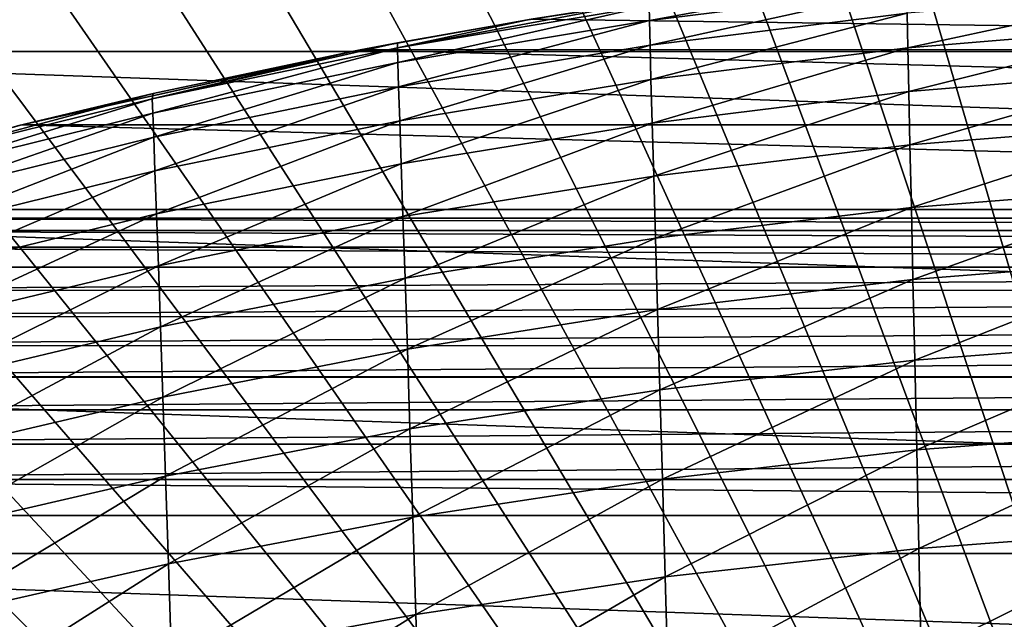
# Model space of a CAD drawing. Header units: metres. Extents: x -24 to 72, y -247 to 22.
# Tile 470 of 573: x -11.43 to -4.16, y 11.44 to 15.87. Entities that reach past the tile are written whole.
import ezdxf

# ---------------------------------------------------------------- set-up
doc = ezdxf.new("R2010")
doc.units = ezdxf.units.M
doc.layers.add('solid_509589_MEDIA_SW0001', color=7, linetype='CONTINUOUS')

msp = doc.modelspace()

# ---------------------------------------------------------------- linework, layer by layer
at = {"layer": 'solid_509589_MEDIA_SW0001'}
for points in [[(-3.680929, 20.402018, 132.530869), (-4.406779, 20.257637, 132.530869), (0, 0, 132.892746)], [(-4.406779, 20.257637, 132.530869), (-5.127014, 20.08744, 132.530869), (0, 0, 132.892746)], [(-5.127014, 20.08744, 132.530869), (-5.840714, 19.891647, 132.530869), (0, 0, 132.892746)], [(-5.840714, 19.891647, 132.530869), (-6.546972, 19.670504, 132.530869), (0, 0, 132.892746)], [(-6.546972, 19.670504, 132.530869), (-7.244886, 19.424294, 132.530869), (0, 0, 132.892746)], [(-7.244886, 19.424294, 132.530869), (-7.933569, 19.15333, 132.530869), (0, 0, 132.892746)], [(-7.933569, 19.15333, 132.530869), (-8.612141, 18.857958, 132.530869), (0, 0, 132.892746)], [(-8.612141, 18.857958, 132.530869), (-9.279737, 18.538555, 132.530869), (0, 0, 132.892746)], [(-9.279737, 18.538555, 132.530869), (-9.93551, 18.195526, 132.530869), (0, 0, 132.892746)], [(-9.93551, 18.195526, 132.530869), (-10.578619, 17.829311, 132.530869), (0, 0, 132.892746)], [(-10.578619, 17.829311, 132.530869), (-11.208249, 17.440376, 132.530869), (0, 0, 132.892746)], [(-11.208249, 17.440376, 132.530869), (-11.823595, 17.029215, 132.530869), (0, 0, 132.892746)], [(-11.823595, 17.029215, 132.530869), (-12.423874, 16.596352, 132.530869), (0, 0, 132.892746)], [(-16.185291, 15.629663), (-15.055137, 16.721035), (16.185291, 15.629663)], [(-15.055137, 16.721035), (15.055137, 16.721035), (16.185291, 15.629663)], [(-12.423874, 16.596352, 132.530869), (-13.00832, 16.14234, 132.530869), (0, 0, 132.892746)], [(-6.780262, 15.96823, 246.976822), (-6.7785, 15.858491, 249.131561), (-4.87798, 16.206175, 246.967697)], [(-6.7785, 15.858491, 249.131561), (-4.877162, 16.095694, 249.114151), (-4.87798, 16.206175, 246.967697)], [(-13.00832, 16.14234, 132.530869), (-13.576189, 15.667758, 132.530869), (0, 0, 132.892746)], [(-6.7785, 15.858491, 249.131561), (-6.774161, 15.676954, 251.272232), (-4.877162, 16.095694, 249.114151)], [(-6.774161, 15.676954, 251.272232), (-4.874249, 15.912919, 251.247375), (-4.877162, 16.095694, 249.114151)], [(8.909823, 15.644173, 133.193756), (-7.653299, 15.868435, 133.193756), (-6.38464, 16.059942, 133.193756)], [(8.909823, 15.644173, 133.193756), (-6.38464, 16.059942, 133.193756), (6.381278, 16.061438, 133.193756)], [(-4.874249, 15.912919, 251.247375), (-4.86935, 15.658789, 253.36557), (-2.942794, 16.072865, 251.215958)], [(-4.86935, 15.658789, 253.36557), (-2.93986, 15.817575, 253.325684), (-2.942794, 16.072865, 251.215958)], [(-8.641134, 15.658145, 246.982239), (-6.777806, 16.004366, 244.809753), (-7.688749, 15.862578, 244.809753)], [(-8.641134, 15.658145, 246.982239), (-6.780262, 15.96823, 246.976822), (-6.777806, 16.004366, 244.809753)], [(-8.641134, 15.658145, 246.982239), (-8.638197, 15.54946, 249.141861), (-6.780262, 15.96823, 246.976822)], [(-8.638197, 15.54946, 249.141861), (-6.7785, 15.858491, 249.131561), (-6.780262, 15.96823, 246.976822)], [(-7.653299, 15.868435, 133.193756), (-7.688749, 15.862578, 244.809753), (-6.777806, 16.004366, 244.809753)], [(-7.653299, 15.868435, 133.193756), (-8.915095, 15.642687, 133.193756), (-7.688749, 15.862578, 244.809753)], [(8.909823, 15.644173, 133.193756), (-8.915095, 15.642687, 133.193756), (-7.653299, 15.868435, 133.193756)], [(-8.915095, 15.642687, 133.193756), (-8.639835, 15.694964, 244.809753), (-7.688749, 15.862578, 244.809753)], [(-8.641134, 15.658145, 246.982239), (-7.688749, 15.862578, 244.809753), (-8.639835, 15.694964, 244.809753)], [(-6.774161, 15.676954, 251.272232), (-6.76738, 15.424537, 253.397095), (-4.874249, 15.912919, 251.247375)], [(-6.76738, 15.424537, 253.397095), (-4.86935, 15.658789, 253.36557), (-4.874249, 15.912919, 251.247375)], [(-8.638197, 15.54946, 249.141861), (-8.632491, 15.369569, 251.286911), (-6.7785, 15.858491, 249.131561)], [(-8.632491, 15.369569, 251.286911), (-6.774161, 15.676954, 251.272232), (-6.7785, 15.858491, 249.131561)], [(-4.86935, 15.658789, 253.36557), (-4.862573, 15.334238, 255.466995), (-2.93986, 15.817575, 253.325684)], [(-4.862573, 15.334238, 255.466995), (-2.935698, 15.491528, 255.419586), (-2.93986, 15.817575, 253.325684)], [(-13.576189, 15.667758, 132.530869), (-14.126758, 15.173208, 132.530869), (0, 0, 132.892746)], [(-8.915095, 15.642687, 133.193756), (-11.415295, 15.089074, 133.193756), (-8.953627, 15.635236, 244.809753)], [(11.413088, 15.089697, 133.193756), (-11.415295, 15.089074, 133.193756), (-8.915095, 15.642687, 133.193756)], [(-10.452089, 15.282175, 246.982742), (-8.639835, 15.694964, 244.809753), (-8.953627, 15.635236, 244.809753)], [(-10.452089, 15.282175, 246.982742), (-8.641134, 15.658145, 246.982239), (-8.639835, 15.694964, 244.809753)], [(-10.452089, 15.282175, 246.982742), (-10.448189, 15.174731, 249.142746), (-8.641134, 15.658145, 246.982239)], [(-10.448189, 15.174731, 249.142746), (-8.638197, 15.54946, 249.141861), (-8.641134, 15.658145, 246.982239)], [(-8.915095, 15.642687, 133.193756), (-8.953627, 15.635236, 244.809753), (-8.639835, 15.694964, 244.809753)], [(11.413088, 15.089697, 133.193756), (-8.915095, 15.642687, 133.193756), (8.909823, 15.644173, 133.193756)], [(-8.632491, 15.369569, 251.286911), (-8.624158, 15.119358, 253.41568), (-6.774161, 15.676954, 251.272232)], [(-8.624158, 15.119358, 253.41568), (-6.76738, 15.424537, 253.397095), (-6.774161, 15.676954, 251.272232)], [(-6.76738, 15.424537, 253.397095), (-6.75829, 15.102151, 255.504456), (-4.86935, 15.658789, 253.36557)], [(-6.75829, 15.102151, 255.504456), (-4.862573, 15.334238, 255.466995), (-4.86935, 15.658789, 253.36557)], [(-17.236036, 14.462679), (-16.185291, 15.629663), (17.236036, 14.462679)], [(-16.185291, 15.629663), (16.185291, 15.629663), (17.236036, 14.462679)], [(-11.415295, 15.089074, 133.193756), (-10.446653, 15.320563, 244.809753), (-8.953627, 15.635236, 244.809753)], [(-10.452089, 15.282175, 246.982742), (-8.953627, 15.635236, 244.809753), (-10.446653, 15.320563, 244.809753)], [(-10.448189, 15.174731, 249.142746), (-10.441607, 14.996729, 251.288101), (-8.638197, 15.54946, 249.141861)], [(-10.441607, 14.996729, 251.288101), (-8.632491, 15.369569, 251.286911), (-8.638197, 15.54946, 249.141861)], [(-8.624158, 15.119358, 253.41568), (-8.613343, 14.799718, 255.526489), (-6.76738, 15.424537, 253.397095)], [(-8.613343, 14.799718, 255.526489), (-6.75829, 15.102151, 255.504456), (-6.76738, 15.424537, 253.397095)], [(-4.862573, 15.334238, 255.466995), (-4.854025, 14.940198, 257.549896), (-2.935698, 15.491528, 255.419586)], [(-4.854025, 14.940198, 257.549896), (-2.930379, 15.095672, 257.49585), (-2.935698, 15.491528, 255.419586)], [(-10.441607, 14.996729, 251.288101), (-10.432485, 14.749029, 253.417099), (-8.632491, 15.369569, 251.286911)], [(-10.432485, 14.749029, 253.417099), (-8.624158, 15.119358, 253.41568), (-8.632491, 15.369569, 251.286911)], [(-12.206834, 14.847043, 246.97731), (-10.446653, 15.320563, 244.809753), (-11.448146, 15.080845, 244.809753)], [(-12.206834, 14.847043, 246.97731), (-10.452089, 15.282175, 246.982742), (-10.446653, 15.320563, 244.809753)], [(-12.206834, 14.847043, 246.97731), (-12.202778, 14.740804, 249.132309), (-10.452089, 15.282175, 246.982742)], [(-12.202778, 14.740804, 249.132309), (-10.448189, 15.174731, 249.142746), (-10.452089, 15.282175, 246.982742)], [(-11.415295, 15.089074, 133.193756), (-11.448146, 15.080845, 244.809753), (-10.446653, 15.320563, 244.809753)], [(-6.75829, 15.102151, 255.504456), (-6.747023, 14.710706, 257.59259), (-4.862573, 15.334238, 255.466995)], [(-6.747023, 14.710706, 257.59259), (-4.854025, 14.940198, 257.549896), (-4.862573, 15.334238, 255.466995)], [(-14.126758, 15.173208, 132.530869), (-14.659324, 14.659324, 132.530869), (0, 0, 132.892746)], [(-12.202778, 14.740804, 249.132309), (-12.196371, 14.564684, 251.273071), (-10.448189, 15.174731, 249.142746)], [(-12.196371, 14.564684, 251.273071), (-10.441607, 14.996729, 251.288101), (-10.448189, 15.174731, 249.142746)], [(-11.415295, 15.089074, 133.193756), (13.879194, 14.400562, 133.193756), (-13.879194, 14.400562, 133.193756)], [(-11.415295, 15.089074, 133.193756), (-13.879194, 14.400562, 133.193756), (-11.448146, 15.080845, 244.809753)], [(11.413088, 15.089697, 133.193756), (13.879194, 14.400562, 133.193756), (-11.415295, 15.089074, 133.193756)], [(-10.432485, 14.749029, 253.417099), (-10.420957, 14.432493, 255.528091), (-8.624158, 15.119358, 253.41568)], [(-10.420957, 14.432493, 255.528091), (-8.613343, 14.799718, 255.526489), (-8.624158, 15.119358, 253.41568)], [(-8.613343, 14.799718, 255.526489), (-8.600187, 14.411531, 257.617645), (-6.75829, 15.102151, 255.504456)], [(-8.600187, 14.411531, 257.617645), (-6.747023, 14.710706, 257.59259), (-6.75829, 15.102151, 255.504456)], [(-4.854025, 14.940198, 257.549896), (-4.843814, 14.477596, 259.612579), (-2.930379, 15.095672, 257.49585)], [(-4.843814, 14.477596, 259.612579), (-2.923974, 14.630951, 259.552734), (-2.930379, 15.095672, 257.49585)], [(-12.196371, 14.564684, 251.273071), (-12.187734, 14.319521, 253.397903), (-10.441607, 14.996729, 251.288101)], [(-12.187734, 14.319521, 253.397903), (-10.432485, 14.749029, 253.417099), (-10.441607, 14.996729, 251.288101)], [(-6.747023, 14.710706, 257.59259), (-6.733712, 14.251108, 259.65979), (-4.854025, 14.940198, 257.549896)], [(-6.733712, 14.251108, 259.65979), (-4.843814, 14.477596, 259.612579), (-4.854025, 14.940198, 257.549896)], [(-10.420957, 14.432493, 255.528091), (-10.407162, 14.047982, 257.619385), (-8.613343, 14.799718, 255.526489)], [(-10.407162, 14.047982, 257.619385), (-8.600187, 14.411531, 257.617645), (-8.613343, 14.799718, 255.526489)], [(-12.187734, 14.319521, 253.397903), (-12.176984, 14.006152, 255.505142), (-10.432485, 14.749029, 253.417099)], [(-12.176984, 14.006152, 255.505142), (-10.420957, 14.432493, 255.528091), (-10.432485, 14.749029, 253.417099)], [(-8.600187, 14.411531, 257.617645), (-8.584835, 13.955681, 259.6875), (-6.747023, 14.710706, 257.59259)], [(-8.584835, 13.955681, 259.6875), (-6.733712, 14.251108, 259.65979), (-6.747023, 14.710706, 257.59259)], [(-14.659324, 14.659324, 132.530869), (-15.173208, 14.126758, 132.530869), (0, 0, 132.892746)], [(-4.843814, 14.477596, 259.612579), (-4.832048, 13.947357, 261.653259), (-2.923974, 14.630951, 259.552734)], [(-4.832048, 13.947357, 261.653259), (-2.916551, 14.098307, 261.58847), (-2.923974, 14.630951, 259.552734)], [(-6.733712, 14.251108, 259.65979), (-6.718488, 13.72426, 261.704407), (-4.843814, 14.477596, 259.612579)], [(-6.718488, 13.72426, 261.704407), (-4.832048, 13.947357, 261.653259), (-4.843814, 14.477596, 259.612579)], [(-18.202648, 13.225469), (-17.236036, 14.462679), (18.202648, 13.225469)], [(-17.236036, 14.462679), (17.236036, 14.462679), (18.202648, 13.225469)], [(-12.176984, 14.006152, 255.505142), (-12.164242, 13.625413, 257.593109), (-10.420957, 14.432493, 255.528091)], [(-12.164242, 13.625413, 257.593109), (-10.407162, 14.047982, 257.619385), (-10.420957, 14.432493, 255.528091)], [(-10.407162, 14.047982, 257.619385), (-10.391237, 13.596354, 259.689362), (-8.600187, 14.411531, 257.617645)], [(-10.391237, 13.596354, 259.689362), (-8.584835, 13.955681, 259.6875), (-8.600187, 14.411531, 257.617645)], [(-14.128855, 14.307304, 133.193756), (-13.879194, 14.400562, 133.193756), (14.12726, 14.307815, 133.193756)], [(-13.879194, 14.400562, 133.193756), (13.879194, 14.400562, 133.193756), (14.12726, 14.307815, 133.193756)], [(-14.128855, 14.307304, 133.193756), (14.363544, 14.18655, 133.193756), (-14.365097, 14.186256, 133.193756)], [(-14.128855, 14.307304, 133.193756), (14.12726, 14.307815, 133.193756), (14.363544, 14.18655, 133.193756)], [(-14.365097, 14.186256, 133.193756), (14.585182, 14.038223, 133.193756), (-14.585606, 14.038886, 133.193756)], [(-14.365097, 14.186256, 133.193756), (14.363544, 14.18655, 133.193756), (14.585182, 14.038223, 133.193756)], [(-8.584835, 13.955681, 259.6875), (-8.567426, 13.433046, 261.734344), (-6.733712, 14.251108, 259.65979)], [(-8.567426, 13.433046, 261.734344), (-6.718488, 13.72426, 261.704407), (-6.733712, 14.251108, 259.65979)], [(-15.173208, 14.126758, 132.530869), (-15.667757, 13.576189, 132.530869), (0, 0, 132.892746)], [(-12.164242, 13.625413, 257.593109), (-12.149625, 13.178139, 259.660156), (-10.407162, 14.047982, 257.619385)], [(-12.149625, 13.178139, 259.660156), (-10.391237, 13.596354, 259.689362), (-10.407162, 14.047982, 257.619385)], [(-4.832048, 13.947357, 261.653259), (-4.818834, 13.350401, 263.670258), (-2.916551, 14.098307, 261.58847)], [(-4.818834, 13.350401, 263.670258), (-2.908183, 13.498676, 263.601288), (-2.916551, 14.098307, 261.58847)], [(-14.585606, 14.038886, 133.193756), (14.585182, 14.038223, 133.193756), (-14.787996, 13.866875, 133.193756)], [(-14.787996, 13.866875, 133.193756), (14.585182, 14.038223, 133.193756), (14.789211, 13.864739, 133.193756)], [(-10.391237, 13.596354, 259.689362), (-10.37332, 13.078461, 261.736298), (-8.584835, 13.955681, 259.6875)], [(-10.37332, 13.078461, 261.736298), (-8.567426, 13.433046, 261.734344), (-8.584835, 13.955681, 259.6875)], [(-6.718488, 13.72426, 261.704407), (-6.701485, 13.131064, 263.724701), (-4.832048, 13.947357, 261.653259)], [(-6.701485, 13.131064, 263.724701), (-4.818834, 13.350401, 263.670258), (-4.832048, 13.947357, 261.653259)], [(-14.787996, 13.866875, 133.193756), (14.789211, 13.864739, 133.193756), (-14.969128, 13.672878, 133.193756)], [(-14.969128, 13.672878, 133.193756), (14.789211, 13.864739, 133.193756), (14.971471, 13.669621, 133.193756)], [(-8.567426, 13.433046, 261.734344), (-8.548103, 12.844505, 263.756531), (-6.718488, 13.72426, 261.704407)], [(-8.548103, 12.844505, 263.756531), (-6.701485, 13.131064, 263.724701), (-6.718488, 13.72426, 261.704407)], [(-14.969128, 13.672878, 133.193756), (14.971471, 13.669621, 133.193756), (-15.126608, 13.459374, 133.193756)], [(-15.126608, 13.459374, 133.193756), (14.971471, 13.669621, 133.193756), (15.128972, 13.45626, 133.193756)], [(-15.667757, 13.576189, 132.530869), (-16.14234, 13.00832, 132.530869), (0, 0, 132.892746)], [(-12.149625, 13.178139, 259.660156), (-12.133251, 12.665162, 261.704559), (-10.391237, 13.596354, 259.689362)], [(-12.133251, 12.665162, 261.704559), (-10.37332, 13.078461, 261.736298), (-10.391237, 13.596354, 259.689362)], [(-15.126608, 13.459374, 133.193756), (15.128972, 13.45626, 133.193756), (-15.25847, 13.229033, 133.193756)], [(-4.818834, 13.350401, 263.670258), (-4.804278, 12.687648, 265.661865), (-2.908183, 13.498676, 263.601288)], [(-4.804278, 12.687648, 265.661865), (-2.898937, 12.832994, 265.589417), (-2.908183, 13.498676, 263.601288)], [(-15.25847, 13.229033, 133.193756), (15.128972, 13.45626, 133.193756), (15.25998, 13.227408, 133.193756)], [(-10.37332, 13.078461, 261.736298), (-10.353546, 12.495161, 263.758545), (-8.567426, 13.433046, 261.734344)], [(-10.353546, 12.495161, 263.758545), (-8.548103, 12.844505, 263.756531), (-8.567426, 13.433046, 261.734344)], [(-6.701485, 13.131064, 263.724701), (-6.682833, 12.472417, 265.718994), (-4.818834, 13.350401, 263.670258)], [(-6.682833, 12.472417, 265.718994), (-4.804278, 12.687648, 265.661865), (-4.818834, 13.350401, 263.670258)], [(-19.081202, 11.923001), (-18.202648, 13.225469), (19.081202, 11.923001)], [(-18.202648, 13.225469), (18.202648, 13.225469), (19.081202, 11.923001)], [(-15.25847, 13.229033, 133.193756), (15.25998, 13.227408, 133.193756), (-15.363045, 12.98488, 133.193756)], [(-15.363045, 12.98488, 133.193756), (15.25998, 13.227408, 133.193756), (15.3637, 12.98472, 133.193756)], [(-8.548103, 12.844505, 263.756531), (-8.527009, 12.190932, 265.752411), (-6.701485, 13.131064, 263.724701)], [(-8.527009, 12.190932, 265.752411), (-6.682833, 12.472417, 265.718994), (-6.701485, 13.131064, 263.724701)], [(-12.133251, 12.665162, 261.704559), (-12.11524, 12.087317, 263.724701), (-10.37332, 13.078461, 261.736298)], [(-12.11524, 12.087317, 263.724701), (-10.353546, 12.495161, 263.758545), (-10.37332, 13.078461, 261.736298)], [(-16.14234, 13.00832, 132.530869), (-16.596352, 12.423874, 132.530869), (0, 0, 132.892746)], [(-15.363045, 12.98488, 133.193756), (15.3637, 12.98472, 133.193756), (-15.438732, 12.730682, 133.193756)], [(-15.438732, 12.730682, 133.193756), (15.3637, 12.98472, 133.193756), (15.438988, 12.73058, 133.193756)], [(-10.353546, 12.495161, 263.758545), (-10.332053, 11.847304, 265.754486), (-8.548103, 12.844505, 263.756531)], [(-10.332053, 11.847304, 265.754486), (-8.527009, 12.190932, 265.752411), (-8.548103, 12.844505, 263.756531)], [(-4.804278, 12.687648, 265.661865), (-4.788489, 11.960012, 267.626343), (-2.898937, 12.832994, 265.589417)], [(-4.788489, 11.960012, 267.626343), (-2.888885, 12.102191, 267.551147), (-2.898937, 12.832994, 265.589417)], [(-15.438732, 12.730682, 133.193756), (15.438988, 12.73058, 133.193756), (-15.484626, 12.46921, 133.193756)], [(-15.484626, 12.46921, 133.193756), (15.438988, 12.73058, 133.193756), (15.484675, 12.468669, 133.193756)], [(-6.682833, 12.472417, 265.718994), (-6.662665, 11.749213, 267.685638), (-4.804278, 12.687648, 265.661865)], [(-6.662665, 11.749213, 267.685638), (-4.788489, 11.960012, 267.626343), (-4.804278, 12.687648, 265.661865)], [(-15.484626, 12.46921, 133.193756), (15.5, 12.203134, 133.193756), (-15.5, 12.203133, 133.193756)], [(-15.484626, 12.46921, 133.193756), (15.484675, 12.468669, 133.193756), (15.5, 12.203134, 133.193756)], [(-12.11524, 12.087317, 263.724701), (-12.09571, 11.445435, 265.718903), (-10.353546, 12.495161, 263.758545)], [(-12.09571, 11.445435, 265.718903), (-10.332053, 11.847304, 265.754486), (-10.353546, 12.495161, 263.758545)], [(-8.527009, 12.190932, 265.752411), (-8.504283, 11.473202, 267.720337), (-6.682833, 12.472417, 265.718994)], [(-8.504283, 11.473202, 267.720337), (-6.662665, 11.749213, 267.685638), (-6.682833, 12.472417, 265.718994)], [(-16.596352, 12.423874, 132.530869), (-17.029215, 11.823595, 132.530869), (0, 0, 132.892746)], [(15.5, -8.1, 133.193756), (-15.5, 12.203133, 133.193756), (15.5, 12.203134, 133.193756)], [(15.5, -8.1, 133.193756), (-15.5, -8.1, 133.193756), (-15.5, 12.203133, 133.193756)], [(-10.332053, 11.847304, 265.754486), (-10.308976, 11.135743, 267.722473), (-8.527009, 12.190932, 265.752411)], [(-10.308976, 11.135743, 267.722473), (-8.504283, 11.473202, 267.720337), (-8.527009, 12.190932, 265.752411)], [(-4.788489, 11.960012, 267.626343), (-4.771572, 11.168407, 269.562012), (-2.888885, 12.102191, 267.551147)], [(-4.771572, 11.168407, 269.562012), (-2.878096, 11.307196, 269.484741), (-2.888885, 12.102191, 267.551147)], [(-6.662665, 11.749213, 267.685638), (-6.641111, 10.962348, 269.622955), (-4.788489, 11.960012, 267.626343)], [(-6.641111, 10.962348, 269.622955), (-4.771572, 11.168407, 269.562012), (-4.788489, 11.960012, 267.626343)], [(-19.866144, 10.563422), (-19.081202, 11.923001), (19.866144, 10.563422)], [(-19.081202, 11.923001), (19.081202, 11.923001), (19.866144, 10.563422)], [(-17.029215, 11.823595, 132.530869), (-17.440376, 11.208249, 132.530869), (0, 0, 132.892746)], [(-12.09571, 11.445435, 265.718903), (-12.074779, 10.740347, 267.685486), (-10.332053, 11.847304, 265.754486)], [(-12.074779, 10.740347, 267.685486), (-10.308976, 11.135743, 267.722473), (-10.332053, 11.847304, 265.754486)], [(-8.504283, 11.473202, 267.720337), (-8.480068, 10.692183, 269.6586), (-6.662665, 11.749213, 267.685638)], [(-8.480068, 10.692183, 269.6586), (-6.641111, 10.962348, 269.622955), (-6.662665, 11.749213, 267.685638)], [(-10.308976, 11.135743, 267.722473), (-10.284452, 10.361326, 269.660797), (-8.504283, 11.473202, 267.720337)], [(-10.284452, 10.361326, 269.660797), (-8.480068, 10.692183, 269.6586), (-8.504283, 11.473202, 267.720337)]]:
    msp.add_3dface(points, dxfattribs=at)

doc.saveas('drawing.dxf')
